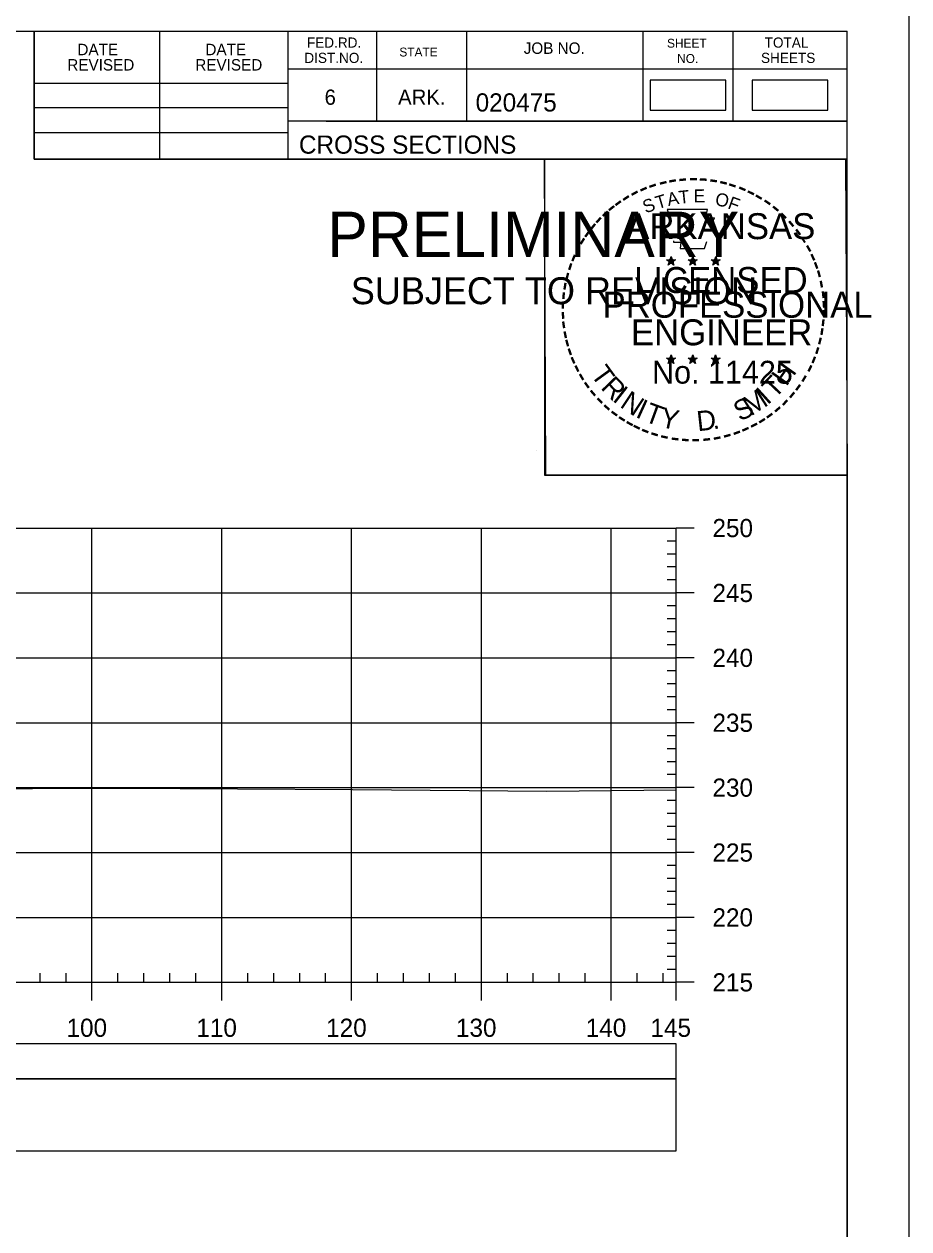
# Model space of a CAD drawing. Extents: x 1386544 to 1388153, y 379785 to 390999.
# Drawn here: x 1386809.6 to 1386877.8, y 384395.8 to 384488.6 of the extents above; entities that cross this region are included whole.
import ezdxf

# ---------------------------------------------------------------- set-up
doc = ezdxf.new("R2010")
doc.units = 0
for name, color, linetype in [('R_Axis', 7, 'Continuous'), ('R_Axis Annot', 7, 'Continuous'), ('R_Border', 7, 'Continuous'), ('R_Border PE', 7, 'Continuous'), ('R_Border Prem', 7, 'Continuous'), ('R_Exist Surface', 7, 'Continuous'), ('R_Grid', 7, 'Continuous'), ('R_No Plot', 7, 'Continuous'), ('S_SHOULDER', 7, 'Continuous')]:
    doc.layers.add(name, color=color, linetype=linetype)

msp = doc.modelspace()

# ---------------------------------------------------------------- linework, layer by layer
at = {"layer": 'R_Axis'}
for p, q in [((1386859.87, 384414.751), (1386859.87, 384449.751)), ((1386861.27, 384449.751), (1386859.87, 384449.751)), ((1386859.87, 384448.751), (1386859.17, 384448.751)), ((1386859.87, 384447.751), (1386859.17, 384447.751)), ((1386859.87, 384446.751), (1386859.17, 384446.751)), ((1386859.87, 384445.751), (1386859.17, 384445.751)), ((1386861.27, 384444.751), (1386859.87, 384444.751)), ((1386859.87, 384443.751), (1386859.17, 384443.751)), ((1386859.87, 384442.751), (1386859.17, 384442.751)), ((1386859.87, 384441.751), (1386859.17, 384441.751)), ((1386859.87, 384440.751), (1386859.17, 384440.751)), ((1386861.27, 384439.751), (1386859.87, 384439.751)), ((1386859.87, 384438.751), (1386859.17, 384438.751)), ((1386859.87, 384437.751), (1386859.17, 384437.751)), ((1386859.87, 384436.751), (1386859.17, 384436.751)), ((1386859.87, 384435.751), (1386859.17, 384435.751)), ((1386861.27, 384434.751), (1386859.87, 384434.751)), ((1386859.87, 384433.751), (1386859.17, 384433.751)), ((1386859.87, 384432.751), (1386859.17, 384432.751)), ((1386859.87, 384431.751), (1386859.17, 384431.751)), ((1386859.87, 384430.751), (1386859.17, 384430.751)), ((1386861.27, 384429.751), (1386859.87, 384429.751)), ((1386859.87, 384428.751), (1386859.17, 384428.751)), ((1386859.87, 384427.751), (1386859.17, 384427.751)), ((1386859.87, 384426.751), (1386859.17, 384426.751)), ((1386859.87, 384425.751), (1386859.17, 384425.751)), ((1386861.27, 384424.751), (1386859.87, 384424.751)), ((1386859.87, 384423.751), (1386859.17, 384423.751)), ((1386859.87, 384422.751), (1386859.17, 384422.751)), ((1386859.87, 384421.751), (1386859.17, 384421.751)), ((1386859.87, 384420.751), (1386859.17, 384420.751)), ((1386861.27, 384419.751), (1386859.87, 384419.751)), ((1386859.87, 384418.751), (1386859.17, 384418.751)), ((1386859.87, 384417.751), (1386859.17, 384417.751)), ((1386859.87, 384416.751), (1386859.17, 384416.751)), ((1386859.87, 384415.751), (1386859.17, 384415.751)), ((1386569.87, 384414.751), (1386859.87, 384414.751)), ((1386810.87, 384414.751), (1386810.87, 384415.451)), ((1386812.87, 384414.751), (1386812.87, 384415.451)), ((1386814.87, 384413.351), (1386814.87, 384414.751)), ((1386816.87, 384414.751), (1386816.87, 384415.451)), ((1386818.87, 384414.751), (1386818.87, 384415.451)), ((1386820.87, 384414.751), (1386820.87, 384415.451)), ((1386822.87, 384414.751), (1386822.87, 384415.451)), ((1386824.87, 384413.351), (1386824.87, 384414.751)), ((1386826.87, 384414.751), (1386826.87, 384415.451)), ((1386828.87, 384414.751), (1386828.87, 384415.451)), ((1386830.87, 384414.751), (1386830.87, 384415.451)), ((1386832.87, 384414.751), (1386832.87, 384415.451)), ((1386834.87, 384413.351), (1386834.87, 384414.751)), ((1386836.87, 384414.751), (1386836.87, 384415.451)), ((1386838.87, 384414.751), (1386838.87, 384415.451)), ((1386840.87, 384414.751), (1386840.87, 384415.451)), ((1386842.87, 384414.751), (1386842.87, 384415.451)), ((1386844.87, 384413.351), (1386844.87, 384414.751)), ((1386846.87, 384414.751), (1386846.87, 384415.451)), ((1386848.87, 384414.751), (1386848.87, 384415.451)), ((1386850.87, 384414.751), (1386850.87, 384415.451)), ((1386852.87, 384414.751), (1386852.87, 384415.451)), ((1386854.87, 384413.351), (1386854.87, 384414.751)), ((1386856.87, 384414.751), (1386856.87, 384415.451)), ((1386858.87, 384414.751), (1386858.87, 384415.451)), ((1386859.87, 384413.351), (1386859.87, 384414.751)), ((1386861.27, 384414.751), (1386859.87, 384414.751))]:
    msp.add_line(p, q, dxfattribs=at)
at = {"layer": 'R_Axis Annot'}
for points in [[(1386788.891, 384407.307), (1386859.87, 384407.307), (1386859.87, 384410.015), (1386788.891, 384410.015)], [(1386788.891, 384401.779), (1386859.87, 384401.779), (1386859.87, 384407.307), (1386788.891, 384407.307)]]:
    msp.add_lwpolyline(points, close=True, dxfattribs=at)
at = {"layer": 'R_Border'}
for p, q in [((1386556.87, 384488.044), (1386873.05, 384488.044)), ((1386810.41, 384478.164), (1386810.41, 384488.044)), ((1386820.09, 384478.164), (1386820.09, 384488.044)), ((1386829.95, 384488.044), (1386829.95, 384478.164)), ((1386836.79, 384488.044), (1386836.79, 384481.104)), ((1386843.73, 384488.044), (1386843.73, 384481.104)), ((1386857.31, 384488.044), (1386857.31, 384481.104)), ((1386864.25, 384488.044), (1386864.25, 384481.104)), ((1386873.05, 384282.584), (1386873.05, 384488.044)), ((1386873.05, 384485.104), (1386829.95, 384485.104)), ((1386873.05, 384485.124), (1386873.05, 384485.124)), ((1386810.41, 384484.024), (1386829.95, 384484.024)), ((1386810.41, 384482.164), (1386829.95, 384482.164)), ((1386873.05, 384481.104), (1386829.95, 384481.104)), ((1386832.91, 384481.104), (1386873.05, 384481.104)), ((1386810.41, 384480.224), (1386829.95, 384480.224)), ((1386873.05, 384478.164), (1386810.41, 384478.164))]:
    msp.add_line(p, q, dxfattribs=at)
at = {"layer": 'R_Border PE'}
for p, q in [((1386859.135, 384470.419), (1386859.484, 384470.308)), ((1386859.135, 384470.419), (1386859.388, 384470.374)), ((1386859.135, 384470.419), (1386859.372, 384470.297)), ((1386859.484, 384470.673), (1386859.443, 384470.421)), ((1386859.484, 384470.308), (1386859.484, 384470.673)), ((1386859.484, 384470.673), (1386859.533, 384470.423)), ((1386859.831, 384470.419), (1386859.484, 384470.308)), ((1386859.831, 384470.419), (1386859.545, 384470.37)), ((1386859.831, 384470.419), (1386859.627, 384470.317)), ((1386860.805, 384470.419), (1386861.154, 384470.308)), ((1386860.805, 384470.419), (1386861.058, 384470.374)), ((1386860.805, 384470.419), (1386861.042, 384470.297)), ((1386861.154, 384470.673), (1386861.113, 384470.421)), ((1386861.154, 384470.308), (1386861.154, 384470.673)), ((1386861.154, 384470.673), (1386861.203, 384470.423)), ((1386861.501, 384470.419), (1386861.154, 384470.308)), ((1386861.501, 384470.419), (1386861.215, 384470.37)), ((1386861.501, 384470.419), (1386861.297, 384470.317)), ((1386862.569, 384470.407), (1386862.918, 384470.296)), ((1386862.569, 384470.407), (1386862.822, 384470.362)), ((1386862.569, 384470.407), (1386862.806, 384470.285)), ((1386862.918, 384470.661), (1386862.877, 384470.409)), ((1386862.918, 384470.296), (1386862.918, 384470.661)), ((1386862.918, 384470.661), (1386862.967, 384470.411)), ((1386863.265, 384470.407), (1386862.918, 384470.296)), ((1386863.265, 384470.407), (1386862.979, 384470.358)), ((1386863.265, 384470.407), (1386863.061, 384470.305)), ((1386859.268, 384470.011), (1386859.484, 384470.308)), ((1386859.268, 384470.011), (1386859.394, 384470.255)), ((1386859.268, 384470.011), (1386859.482, 384470.228)), ((1386859.697, 384470.011), (1386859.482, 384470.225)), ((1386859.697, 384470.011), (1386859.484, 384470.308)), ((1386859.697, 384470.011), (1386859.56, 384470.302)), ((1386860.938, 384470.011), (1386861.154, 384470.308)), ((1386860.938, 384470.011), (1386861.064, 384470.255)), ((1386860.938, 384470.011), (1386861.152, 384470.228)), ((1386861.367, 384470.011), (1386861.152, 384470.225)), ((1386861.367, 384470.011), (1386861.154, 384470.308)), ((1386861.367, 384470.011), (1386861.23, 384470.302)), ((1386862.702, 384469.999), (1386862.918, 384470.296)), ((1386862.702, 384469.999), (1386862.828, 384470.243)), ((1386862.702, 384469.999), (1386862.916, 384470.216)), ((1386863.131, 384469.999), (1386862.916, 384470.213)), ((1386863.131, 384469.999), (1386862.918, 384470.296)), ((1386863.131, 384469.999), (1386862.994, 384470.29)), ((1386859.48, 384463.1), (1386859.439, 384462.848)), ((1386859.48, 384462.735), (1386859.48, 384463.1)), ((1386859.48, 384463.1), (1386859.529, 384462.85)), ((1386861.149, 384463.1), (1386861.108, 384462.848)), ((1386861.149, 384462.735), (1386861.149, 384463.1)), ((1386861.149, 384463.1), (1386861.198, 384462.85)), ((1386862.916, 384463.09), (1386862.875, 384462.838)), ((1386862.916, 384462.725), (1386862.916, 384463.09)), ((1386862.916, 384463.09), (1386862.965, 384462.84)), ((1386859.131, 384462.846), (1386859.48, 384462.735)), ((1386859.131, 384462.846), (1386859.384, 384462.801)), ((1386859.131, 384462.846), (1386859.368, 384462.724)), ((1386859.264, 384462.438), (1386859.48, 384462.735)), ((1386859.264, 384462.438), (1386859.39, 384462.682)), ((1386859.264, 384462.438), (1386859.478, 384462.655)), ((1386859.693, 384462.438), (1386859.478, 384462.652)), ((1386859.827, 384462.846), (1386859.48, 384462.735)), ((1386859.693, 384462.438), (1386859.48, 384462.735)), ((1386859.827, 384462.846), (1386859.541, 384462.797)), ((1386859.693, 384462.438), (1386859.556, 384462.729)), ((1386859.827, 384462.846), (1386859.623, 384462.744)), ((1386860.8, 384462.846), (1386861.149, 384462.735)), ((1386860.8, 384462.846), (1386861.053, 384462.801)), ((1386860.8, 384462.846), (1386861.037, 384462.724)), ((1386860.933, 384462.438), (1386861.149, 384462.735)), ((1386860.933, 384462.438), (1386861.059, 384462.682)), ((1386860.933, 384462.438), (1386861.147, 384462.655)), ((1386861.362, 384462.438), (1386861.147, 384462.652)), ((1386861.496, 384462.846), (1386861.149, 384462.735)), ((1386861.362, 384462.438), (1386861.149, 384462.735)), ((1386861.496, 384462.846), (1386861.21, 384462.797)), ((1386861.362, 384462.438), (1386861.225, 384462.729)), ((1386861.496, 384462.846), (1386861.292, 384462.744)), ((1386862.567, 384462.836), (1386862.916, 384462.725)), ((1386862.567, 384462.836), (1386862.82, 384462.791)), ((1386862.567, 384462.836), (1386862.804, 384462.714)), ((1386862.7, 384462.428), (1386862.916, 384462.725)), ((1386862.7, 384462.428), (1386862.826, 384462.672)), ((1386862.7, 384462.428), (1386862.914, 384462.645)), ((1386863.129, 384462.428), (1386862.914, 384462.642)), ((1386863.263, 384462.836), (1386862.916, 384462.725)), ((1386863.129, 384462.428), (1386862.916, 384462.725)), ((1386863.263, 384462.836), (1386862.977, 384462.787)), ((1386863.129, 384462.428), (1386862.992, 384462.719)), ((1386863.263, 384462.836), (1386863.059, 384462.734))]:
    msp.add_line(p, q, dxfattribs=at)
for points in [[(1386859.176, 384474.297), (1386859.445, 384473.47)], [(1386862.687, 384473.375), (1386862.829, 384473.659), (1386862.144, 384473.635), (1386862.292, 384474.297), (1386859.176, 384474.297)], [(1386859.668, 384471.874), (1386859.668, 384471.787), (1386860.231, 384471.768), (1386860.177, 384471.295), (1386862.047, 384471.295), (1386862.248, 384471.831)], [(1386859.484, 384470.673), (1386859.697, 384470.011), (1386859.135, 384470.419), (1386859.831, 384470.419), (1386859.268, 384470.011), (1386859.484, 384470.673)], [(1386861.154, 384470.673), (1386861.367, 384470.011), (1386860.805, 384470.419), (1386861.501, 384470.419), (1386860.938, 384470.011), (1386861.154, 384470.673)], [(1386862.918, 384470.661), (1386863.131, 384469.999), (1386862.569, 384470.407), (1386863.265, 384470.407), (1386862.702, 384469.999), (1386862.918, 384470.661)], [(1386859.48, 384463.1), (1386859.693, 384462.438), (1386859.131, 384462.846), (1386859.827, 384462.846), (1386859.264, 384462.438), (1386859.48, 384463.1)], [(1386861.149, 384463.1), (1386861.362, 384462.438), (1386860.8, 384462.846), (1386861.496, 384462.846), (1386860.933, 384462.438), (1386861.149, 384463.1)], [(1386862.916, 384463.09), (1386863.129, 384462.428), (1386862.567, 384462.836), (1386863.263, 384462.836), (1386862.7, 384462.428), (1386862.916, 384463.09)]]:
    msp.add_lwpolyline(points, dxfattribs=at)
for centre, radius in [((1386859.483, 384470.308), 0.172), ((1386859.483, 384470.308), 0.145), ((1386859.483, 384470.308), 0.116), ((1386859.483, 384470.308), 0.0991), ((1386859.483, 384470.308), 0.0747), ((1386859.483, 384470.308), 0.0495), ((1386859.483, 384470.308), 0.0296), ((1386861.153, 384470.308), 0.172), ((1386861.153, 384470.308), 0.145), ((1386861.153, 384470.308), 0.116), ((1386861.153, 384470.308), 0.0991), ((1386861.153, 384470.308), 0.0747), ((1386861.153, 384470.308), 0.0495), ((1386861.153, 384470.308), 0.0296), ((1386862.917, 384470.296), 0.172), ((1386862.917, 384470.296), 0.145), ((1386862.917, 384470.296), 0.116), ((1386862.917, 384470.296), 0.0991), ((1386862.917, 384470.296), 0.0747), ((1386862.917, 384470.296), 0.0495), ((1386862.917, 384470.296), 0.0296), ((1386859.479, 384462.735), 0.172), ((1386859.479, 384462.735), 0.145), ((1386859.479, 384462.735), 0.116), ((1386859.479, 384462.735), 0.0991), ((1386859.479, 384462.735), 0.0747), ((1386859.479, 384462.735), 0.0495), ((1386859.479, 384462.735), 0.0296), ((1386861.148, 384462.735), 0.172), ((1386861.148, 384462.735), 0.145), ((1386861.148, 384462.735), 0.116), ((1386861.148, 384462.735), 0.0991), ((1386861.148, 384462.735), 0.0747), ((1386861.148, 384462.735), 0.0495), ((1386861.148, 384462.735), 0.0296), ((1386862.915, 384462.725), 0.172), ((1386862.915, 384462.725), 0.145), ((1386862.915, 384462.725), 0.116), ((1386862.915, 384462.725), 0.0991), ((1386862.915, 384462.725), 0.0747), ((1386862.915, 384462.725), 0.0495), ((1386862.915, 384462.725), 0.0296)]:
    msp.add_circle(centre, radius, dxfattribs=at)
at = {"layer": 'R_Exist Surface'}
msp.add_lwpolyline([(1386753.932, 384429.599), (1386762.57, 384429.775), (1386768.91, 384429.715), (1386775.125, 384429.712), (1386788.135, 384429.672), (1386796.71, 384429.667), (1386803.339, 384429.656), (1386817.229, 384429.712), (1386834.945, 384429.599), (1386849.915, 384429.489), (1386859.87, 384429.586)], dxfattribs=at)
at = {"layer": 'R_Grid'}
for p, q in [((1386569.87, 384449.751), (1386859.87, 384449.751)), ((1386814.87, 384414.751), (1386814.87, 384449.751)), ((1386824.87, 384414.751), (1386824.87, 384449.751)), ((1386834.87, 384414.751), (1386834.87, 384449.751)), ((1386844.87, 384414.751), (1386844.87, 384449.751)), ((1386854.87, 384414.751), (1386854.87, 384449.751)), ((1386859.87, 384414.751), (1386859.87, 384449.751)), ((1386569.87, 384444.751), (1386859.87, 384444.751)), ((1386569.87, 384439.751), (1386859.87, 384439.751)), ((1386569.87, 384434.751), (1386859.87, 384434.751)), ((1386569.87, 384429.751), (1386859.87, 384429.751)), ((1386569.87, 384424.751), (1386859.87, 384424.751)), ((1386569.87, 384419.751), (1386859.87, 384419.751)), ((1386569.87, 384414.751), (1386859.87, 384414.751))]:
    msp.add_line(p, q, dxfattribs=at)
at = {"layer": 'R_No Plot'}
msp.add_line((1386849.085, 384455.709), (1386849.085, 384455.709), dxfattribs=at)
for points in [[(1386544.463, 384491.939), (1386877.803, 384491.939), (1386877.803, 384278.601), (1386544.463, 384278.601)], [(1386790.79, 384488.044), (1386810.41, 384488.044), (1386810.41, 384478.164), (1386826.523, 384478.164), (1386849.722, 384478.164), (1386849.722, 384453.832), (1386873.05, 384453.832), (1386873.05, 384282.584), (1386556.87, 384282.584), (1386556.87, 384488.044)], [(1386849.722, 384478.164), (1386872.93, 384478.164), (1386873.05, 384453.832), (1386849.843, 384453.832)]]:
    msp.add_lwpolyline(points, close=True, dxfattribs=at)
at = {"layer": 'S_SHOULDER'}
for points in [[(1386857.864, 384481.949), (1386863.697, 384481.949), (1386863.697, 384484.259), (1386857.864, 384484.259)], [(1386865.734, 384481.949), (1386871.567, 384481.949), (1386871.567, 384484.259), (1386865.734, 384484.259)]]:
    msp.add_lwpolyline(points, close=True, dxfattribs=at)

# ---------------------------------------------------------------- texts
at = {"layer": 'R_Axis Annot'}
for s, p in [('250', (1386862.67, 384449.051)), ('245', (1386862.67, 384444.051)), ('240', (1386862.67, 384439.051)), ('235', (1386862.67, 384434.051)), ('230', (1386862.67, 384429.051)), ('225', (1386862.67, 384424.051)), ('220', (1386862.67, 384419.051)), ('215', (1386862.67, 384414.051)), ('100', (1386812.909, 384410.551)), ('110', (1386822.909, 384410.551)), ('120', (1386832.909, 384410.551)), ('130', (1386842.909, 384410.551)), ('140', (1386852.909, 384410.551)), ('145', (1386857.896, 384410.551))]:
    msp.add_text(s, height=1.4, dxfattribs=at).set_placement(p)
at = {"layer": 'R_Border'}
for s, height, p in [('DATE', 0.8792, (1386813.748, 384486.181)), ('DATE', 0.8792, (1386823.608, 384486.181)), ('FED.RD.', 0.7819, (1386831.43, 384486.764)), ('JOB NO.', 0.8792, (1386848.13, 384486.284)), ('SHEET', 0.684, (1386859.17, 384486.764)), ('TOTAL', 0.7819, (1386866.69, 384486.764)), ('DIST.NO.', 0.7819, (1386831.23, 384485.584)), ('STATE', 0.684, (1386838.55, 384486.084)), ('NO.', 0.684, (1386859.95, 384485.584)), ('SHEETS', 0.7819, (1386866.41, 384485.584)), ('REVISED', 0.8792, (1386812.968, 384485.001)), ('REVISED', 0.8792, (1386822.828, 384485.001)), ('6', 1.172, (1386832.79, 384482.364)), ('ARK.', 1.1723, (1386838.45, 384482.364)), ('020475', 1.4, (1386844.426, 384481.844)), ('CROSS SECTIONS', 1.4, (1386830.814, 384478.594))]:
    msp.add_text(s, height=height, rotation=360, dxfattribs=at).set_placement(p)
at = {"layer": 'R_Border PE'}
for s, height, rotation, p in [('-', 1.6, 24.30721, (1386857.29, 384475.155)), ('-', 1.6, 19.17608, (1386857.924, 384475.424)), ('-', 1.6, 13.63015, (1386858.674, 384475.665)), ('-', 1.6, 10.21935, (1386859.352, 384475.827)), ('-', 1.6, 5.89682, (1386860.081, 384475.937)), ('-', 1.6, 0.18623, (1386860.853, 384476.009)), ('-', 1.6, 357.74304, (1386861.576, 384475.996)), ('-', 1.6, 352.16172, (1386862.32, 384475.94)), ('-', 1.6, 347.20489, (1386863.039, 384475.826)), ('-', 1.6, 342.3362, (1386863.674, 384475.671)), ('-', 1.6, 337.85509, (1386864.409, 384475.448)), ('-', 1.6, 36.23174, (1386855.482, 384474.073)), ('-', 1.6, 34.06357, (1386856.06, 384474.468)), ('-', 1.6, 28.79182, (1386856.657, 384474.838)), ('S', 1, 21.59401, (1386857.531, 384473.975)), ('T', 1, 16.4036, (1386858.445, 384474.306)), ('A', 1, 11.21318, (1386859.271, 384474.557)), ('T', 1, 6.02276, (1386860.12, 384474.723)), ('E', 1, 0.83234, (1386861.225, 384474.833)), ('O', 1, 350.4515, (1386862.829, 384474.623)), ('F', 1, 340.07066, (1386863.783, 384474.395)), ('-', 1.6, 334.12109, (1386865.04, 384475.177)), ('-', 1.6, 329.64089, (1386865.619, 384474.894)), ('-', 1.6, 325.86266, (1386866.262, 384474.533)), ('-', 1.6, 42.96224, (1386854.573, 384473.278)), ('-', 1.6, 38.95066, (1386855.006, 384473.695)), ('-', 1.6, 320.52971, (1386866.872, 384474.107)), ('-', 1.6, 315.57859, (1386867.471, 384473.619)), ('-', 1.6, 50.61417, (1386853.722, 384472.314)), ('-', 1.6, 48.42305, (1386854.125, 384472.8)), ('ARKANSAS', 2, 360, (1386856.029, 384472.009)), ('-', 1.6, 309.87973, (1386868.04, 384473.069)), ('-', 1.6, 54.23247, (1386853.309, 384471.747)), ('-', 1.6, 306.65218, (1386868.565, 384472.467)), ('-', 1.6, 62.87135, (1386852.671, 384470.606)), ('-', 1.6, 58.07063, (1386852.984, 384471.22)), ('-', 1.4, 303.67529, (1386869.051, 384471.899)), ('-', 1.6, 299.66835, (1386869.37, 384471.292)), ('-', 1.6, 67.77427, (1386852.412, 384469.995)), ('-', 1.6, 294.66279, (1386869.694, 384470.68)), ('-', 1.6, 75.46096, (1386851.996, 384468.651)), ('-', 1.6, 72.39447, (1386852.193, 384469.365)), ('LICENSED', 2, 360, (1386856.627, 384467.86)), ('DWB', 0.01, 360, (1386859.471, 384470.303)), ('DWB', 0.01, 360, (1386861.141, 384470.303)), ('DWB', 0.01, 360, (1386862.905, 384470.292)), ('-', 1.6, 290.57283, (1386869.951, 384470.103)), ('-', 1.6, 285.12326, (1386870.185, 384469.523)), ('-', 1.6, 81.20126, (1386851.864, 384467.938)), ('-', 1.6, 280.54934, (1386870.385, 384468.781)), ('-', 1.6, 85.18634, (1386851.788, 384467.247)), ('PROFESSIONAL', 2, 360, (1386854.203, 384465.956)), ('-', 1.6, 276.59616, (1386870.547, 384468.013)), ('-', 1.6, 89.06224, (1386851.763, 384466.546)), ('-', 1.6, 274.33011, (1386870.607, 384467.291)), ('-', 1.6, 94.19588, (1386851.798, 384465.821)), ('ENGINEER', 2, 360, (1386856.39, 384463.831)), ('-', 1.6, 263.5172, (1386870.622, 384465.993)), ('-', 1.6, 269.94067, (1386870.641, 384466.659)), ('-', 1.6, 98.94793, (1386851.87, 384465.154)), ('-', 1.6, 101.71495, (1386852.005, 384464.421)), ('-', 1.6, 260.99529, (1386870.551, 384465.339)), ('-', 1.6, 105.45785, (1386852.167, 384463.826)), ('-', 1.6, 255.7626, (1386870.441, 384464.661)), ('-', 1.6, 109.08742, (1386852.382, 384463.195)), ('-', 1.6, 114.06432, (1386852.636, 384462.599)), ('-', 1.6, 247.88866, (1386870.037, 384463.268)), ('-', 1.6, 252.86809, (1386870.26, 384463.941)), ('-', 1.6, 115.72885, (1386852.941, 384461.981)), ('T', 1.54, 306.04056, (1386853.24, 384461.574)), ('No. 11425', 1.757, 360, (1386858.018, 384460.88)), ('DWB', 0.01, 360, (1386859.467, 384462.73)), ('DWB', 0.01, 360, (1386861.136, 384462.731)), ('DWB', 0.01, 360, (1386862.903, 384462.721)), ('H', 1.54, 54.60883, (1386868.36, 384460.609)), ('-', 1.6, 244.61971, (1386869.775, 384462.639)), ('-', 1.6, 120.44712, (1386853.298, 384461.395)), ('R', 1.54, 314.00497, (1386854.002, 384460.526)), ('T', 1.54, 46.64442, (1386867.47, 384459.666)), ('-', 1.6, 239.07125, (1386869.381, 384461.887)), ('-', 1.6, 125.89344, (1386853.701, 384460.834)), ('-', 1.6, 130.71812, (1386854.163, 384460.282)), ('I', 1.54, 321.96938, (1386854.903, 384459.594)), ('N', 1.54, 326.50021, (1386855.47, 384459.122)), ('M', 1.54, 32.65632, (1386865.625, 384458.341)), ('I', 1.54, 42.11359, (1386866.909, 384459.188)), ('-', 1.6, 231.25377, (1386868.549, 384460.668)), ('-', 1.6, 233.84524, (1386868.979, 384461.234)), ('-', 1.6, 134.22381, (1386854.68, 384459.737)), ('-', 1.6, 138.93382, (1386855.205, 384459.273)), ('I', 1.54, 335.36034, (1386856.678, 384458.336)), ('T', 1.54, 339.89117, (1386857.339, 384458.009)), ('S', 1.54, 26.9312, (1386864.786, 384457.935)), ('-', 1.6, 225.76533, (1386868.07, 384460.104)), ('-', 1.6, 144.64634, (1386855.761, 384458.867)), ('-', 1.6, 148.08978, (1386856.322, 384458.496)), ('Y', 1.54, 347.85558, (1386858.556, 384457.563)), ('D', 1.54, 6.39691, (1386861.541, 384457.205)), ('-', 1.6, 215.73633, (1386866.999, 384459.123)), ('-', 1.6, 221.08509, (1386867.548, 384459.595)), ('-', 1.6, 151.57039, (1386856.901, 384458.171)), ('-', 1.6, 154.60019, (1386857.423, 384457.924)), ('-', 1.6, 158.56121, (1386858.047, 384457.67)), ('.', 1.54, 13.76417, (1386862.733, 384457.332)), ('-', 1.6, 204.25161, (1386865.283, 384458.071)), ('-', 1.6, 207.35684, (1386865.907, 384458.39)), ('-', 1.6, 212.24909, (1386866.465, 384458.736)), ('-', 1.6, 162.79826, (1386858.734, 384457.457)), ('-', 1.6, 167.55551, (1386859.449, 384457.293)), ('-', 1.6, 173.11546, (1386860.221, 384457.183)), ('-', 1.6, 176.51827, (1386860.969, 384457.13)), ('-', 1.6, 181.59176, (1386861.713, 384457.149)), ('-', 1.6, 185.81666, (1386862.522, 384457.225)), ('-', 1.6, 191.28576, (1386863.258, 384457.357)), ('-', 1.6, 195.47429, (1386863.987, 384457.556)), ('-', 1.6, 200.71842, (1386864.664, 384457.798))]:
    msp.add_text(s, height=height, rotation=rotation, dxfattribs=at).set_placement(p)
at = {"layer": 'R_Border Prem'}
for s, height, p in [('PRELIMINARY', 3.5, (1386833.002, 384470.627)), ('DWB', 0.01, (1386833.748, 384472.477)), ('SUBJECT TO REVISION', 2.07511, (1386834.811, 384466.998))]:
    msp.add_text(s, height=height, rotation=360, dxfattribs=at).set_placement(p)

doc.saveas('drawing.dxf')
